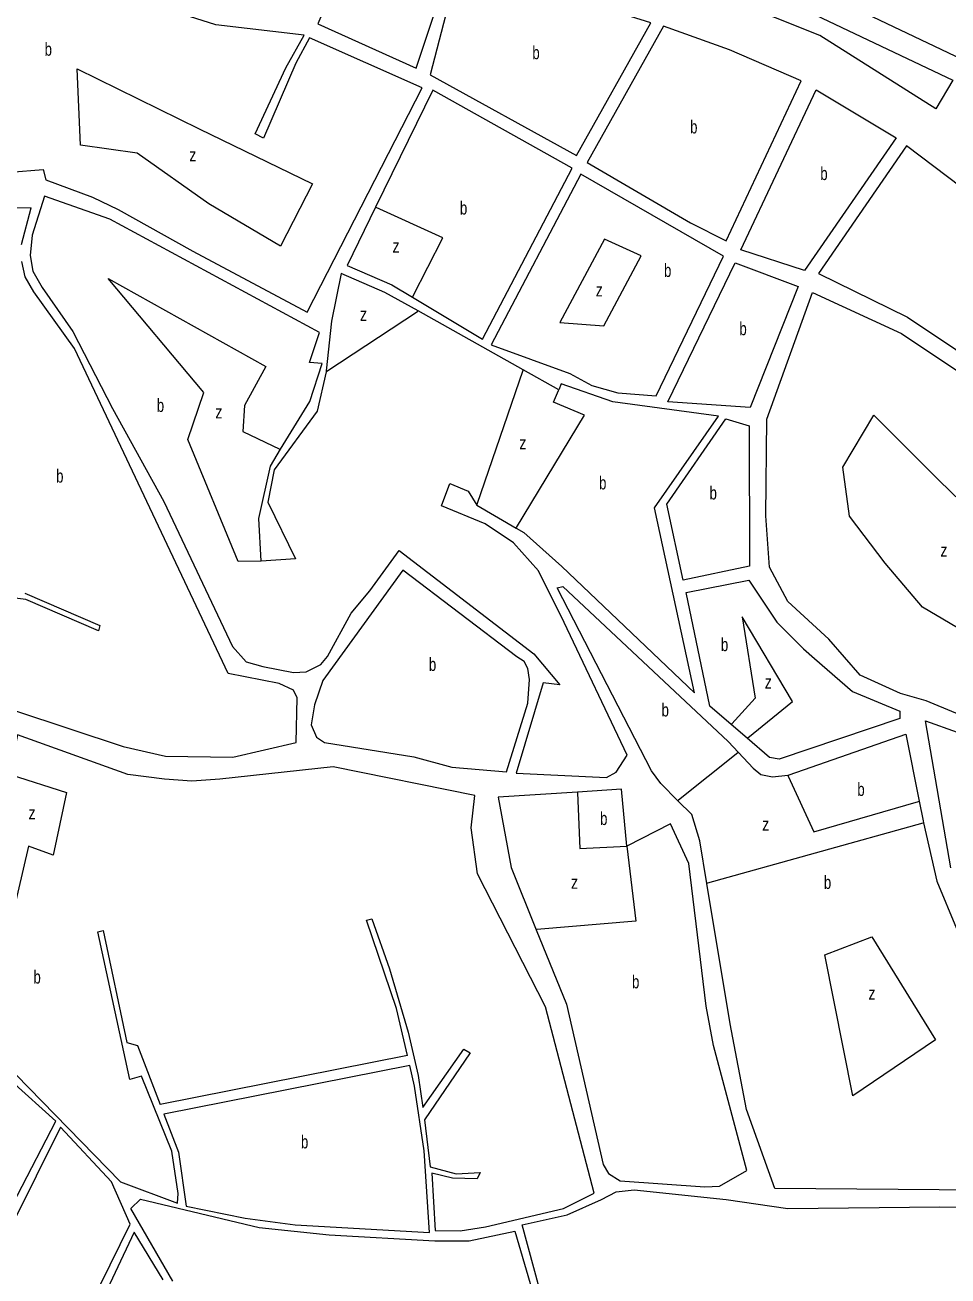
# Model space of a CAD drawing. Extents: x 639657 to 671642, y 222838 to 252123.
# Drawn here: x 647463 to 648167, y 232133 to 233086 of the extents above; entities that cross this region are included whole.
import ezdxf

# ---------------------------------------------------------------- set-up
doc = ezdxf.new("R2010")
doc.units = 0
doc.header["$LTSCALE"] = 4
doc.layers.add('1', color=7, linetype='Continuous', lineweight=13)
doc.layers.add('21', color=7, linetype='Continuous', lineweight=13)
doc.layers.add('7', color=7, linetype='Continuous')

msp = doc.modelspace()

# ---------------------------------------------------------------- linework, layer by layer
at = {"layer": '1'}
for p, q in [((647754.981, 232300.976), (647566.559, 232263.638)), ((647756.737, 232293.476), (647569.365, 232256.347))]:
    msp.add_line(p, q, dxfattribs=at)
for points in [[(648000.52, 233144.9), (647974.42, 233156.59), (648019.66, 233245.64), (648064.01, 233219.58), (648130.37, 233169.87), (648379.11, 233007.52), (648338.21, 232939.88), (648193.45, 233052.89)], [(647788.85, 233135.32), (647716.32, 233157.27), (647686.78, 233087.33), (647761.75, 233053.64)], [(647964.35, 233144.11), (648000.93, 233125.13), (648170.66, 233044.54), (648157.74, 233022.64), (648069.45, 233078.41), (648001.8, 233105.29), (647920.77, 233131.33), (647929.3, 233156.48)], [(647883.93, 232986.91), (647940.63, 233088.21), (647794.44, 233133.83), (647772.29, 233048.5)], [(648000.44, 233067.55), (647950.09, 233085.65), (647892.1, 232981.56), (647970.83, 232935.78), (647998.06, 232922.04), (648055.24, 233043.84)], [(648009.12, 232915.17), (648066.62, 233037.16), (648127.63, 233000.55), (648057.68, 232899.41)], [(648356.38, 232827.45), (648135.36, 232994.3), (648068.43, 232897.04), (648136.1, 232863.85), (648246.09, 232790.41), (648314.4, 232751.84)], [(647944.7, 232803.82), (647995.81, 232910.28), (647887.18, 232972.74), (647818.72, 232842.62), (647878.71, 232820.85), (647895.49, 232811.65), (647915.26, 232806.11)], [(648052.73, 232887.17), (648016.19, 232794.88), (647953.52, 232799.33), (648004.86, 232905.21)], [(648308.7, 232614.9), (648403.63, 232793.85), (648444.44, 232770.15), (648338.34, 232595.73), (648280.25, 232514.52), (648246.95, 232533.06), (648198.6, 232551.18), (648150.47, 232571.24), (648130.92, 232576.86), (648100.19, 232590.87), (648076.14, 232618.43), (648045, 232647.06), (648031.05, 232673.31), (648028.29, 232712.22), (648028.99, 232785.96), (648063.9, 232882.64), (648131.58, 232851.39), (648251.66, 232771.27), (648309.23, 232737.01), (648284.67, 232671.91), (648296.27, 232667.16), (648320.83, 232729.9), (648349.19, 232716.97), (648298.17, 232620.93)], [(648015.45, 232780.89), (648015.8, 232674.05), (647965.2, 232663.37), (647952.62, 232721.35), (647997.59, 232786.33)], [(647838.37, 232604.85), (647751.43, 232671.03), (647690.39, 232586.88), (647684.2, 232568.38), (647681.66, 232553.12), (647685.76, 232543.68), (647691.78, 232539.61), (647759.91, 232528.6), (647788.93, 232520.72), (647830.61, 232517.17), (647846.82, 232569.63), (647848.07, 232587.47), (647846.77, 232596.06), (647843.96, 232601.21)], [(647421.2, 232297.24), (647399.92, 232302.13), (647386.45, 232272.44), (647277.92, 232088.01), (647371.66, 232053.84), (647460.28, 232002.89), (647543.49, 232172.45), (647529.45, 232204.65), (647490.48, 232246.25), (647434.22, 232133.72), (647428.2, 232138.01), (647486.82, 232250.97), (647453.24, 232281.41), (647421.37, 232214.93), (647417.29, 232216.85), (647449.59, 232282.26)]]:
    msp.add_lwpolyline(points, close=True, dxfattribs=at)
for points in [[(647452.14, 232974.31), (647477.27, 232976.3), (647479.22, 232968.35), (647514.92, 232955.12), (647534.49, 232945.92), (647591.27, 232914.05), (647678.6, 232867.64), (647766.3, 233038.61), (647680.28, 233076.64), (647669.79, 233057.5), (647645.22, 233000.31), (647638.77, 233003.52), (647662.28, 233053.83), (647676.19, 233078.78), (647608.93, 233086.57), (647516.49, 233116), (647434.35, 233147.82)], [(647812.27, 232847.11), (647880.51, 232977.23), (647774.25, 233036.91), (647730.727, 232947.648)], [(647658.265, 232763.042), (647680.47, 232799.54), (647689.86, 232828.35), (647680.4, 232829.19), (647687.87, 232851.98), (647528.06, 232938.39), (647478.39, 232955.89), (647469.01, 232926.23), (647467.32, 232910.76), (647469.5, 232898.73), (647476.61, 232886.29), (647499.89, 232852.83), (647530.1, 232794.04), (647569.36, 232723.24), (647621.59, 232612.71), (647632.14, 232601.14), (647644.82, 232597.51), (647668.04, 232592.84), (647677.7, 232593.51), (647688.86, 232599.12), (647694, 232605.15), (647711.98, 232638.06), (647726.33, 232655.28), (647748.61, 232685.84), (647851.25, 232607.24), (647871.28, 232583.65), (647858.39, 232585.13), (647837.92, 232516.32), (647906.67, 232512.84), (647914.18, 232516.94), (647922.53, 232529.85), (647874.4, 232630.93), (647854.77, 232670.41), (647835.82, 232691.64), (647814.3, 232706.19), (647780.97, 232719.86), (647787.38, 232737.07), (647801.36, 232731.08), (647807.82, 232720.36), (647837.774, 232703.053)], [(647460.86, 232919.12), (647468.1, 232947.06), (647406.02, 232946.06)], [(647730.727, 232947.648), (647709.03, 232903.15), (647743, 232888.41), (647758.771, 232879.007), (647812.27, 232847.11)], [(647456.06, 232563.77), (647538.19, 232536.46), (647570.64, 232529.23), (647621.77, 232528.27), (647670.09, 232539.56), (647670.87, 232573.51), (647668.07, 232579.52), (647657.31, 232584.65), (647618.41, 232592.29), (647501.21, 232839.94), (647470.18, 232883.05), (647463.49, 232894.64), (647460.89, 232906.23)], [(647763.041, 232868.493), (647737.86, 232882.6), (647704.53, 232897.13), (647697.09, 232860.81), (647693.09, 232822.77), (647692.965, 232822.221)], [(647943.38, 232718.53), (647992, 232788.25), (647911.63, 232799.23), (647872.28, 232812.89), (647870.36, 232808.37), (647843.17, 232823.602), (647763.041, 232868.493)], [(647692.965, 232822.221), (647686.07, 232792.04), (647653.3, 232747.49), (647648.63, 232722.78), (647669.56, 232679.64), (647643.57, 232677.86)], [(647643.57, 232677.86), (647641.78, 232710.3), (647650.5, 232750.28), (647658.265, 232763.042)], [(647837.774, 232703.053), (647843.75, 232699.6), (647872.59, 232673.68), (647973.77, 232577.45), (647943.38, 232718.53)], [(647961.218, 232495.187), (647948.14, 232508.21), (647941.03, 232517.86), (647869.19, 232657.56), (647873.48, 232658.43), (647999.45, 232540.41), (648007.257, 232532.036)], [(648001.703, 232553.321), (647985.61, 232567.17), (647967.59, 232653.92), (648015.32, 232663.27), (648036.6, 232631.38), (648057.01, 232610.92), (648065.38, 232603.6), (648094.17, 232578.41), (648130.48, 232563.53), (648130.47, 232557.94), (648038.46, 232526.87), (648030.93, 232528.17)], [(647463.17, 232653.38), (647520.37, 232628.8), (647519.52, 232624.72), (647464.04, 232648.65), (647455.87, 232649.5)], [(648030.93, 232528.17), (648013.888, 232542.835), (648001.703, 232553.321)], [(648169.29, 232443.92), (648149.82, 232555.98), (648198.16, 232538.71), (648251.66, 232516.93), (648321.69, 232470.17), (648382.05, 232419.56), (648415.76, 232389.41), (648419.37, 232327.46), (648415.69, 232283.37), (648406.01, 232270.48), (648483.55, 232218.33), (648473.05, 232171.684)], [(647874.08, 232184.41), (647897.25, 232196.08), (647860.21, 232338.03), (647808.44, 232439.55), (647803.64, 232474.56), (647806.38, 232499.06), (647698.27, 232521.15), (647611.93, 232511.71), (647590.66, 232510.15), (647569.82, 232511.61), (647541.89, 232515.19), (647457.82, 232545.51), (647451.512, 232515.293)], [(648044.935, 232514.698), (648045.97, 232514.82), (648134.98, 232545.89), (648145.088, 232494.785)], [(648007.257, 232532.036), (648018.46, 232520.02), (648024.48, 232515.28), (648033.29, 232513.33), (648044.935, 232514.698)], [(647884.587, 232501.772), (647824.21, 232497.81), (647833.99, 232444.33), (647853.233, 232396.903)], [(647922.309, 232460.462), (647918.046, 232503.968), (647884.587, 232501.772)], [(647983.232, 232432.223), (647977.88, 232464.66), (647971.82, 232484.63), (647961.218, 232495.187)], [(648145.088, 232494.785), (648148.04, 232479.86), (648148.401, 232478.275)], [(647992.84, 232201.47), (648013.74, 232213.22), (647988.31, 232308.69), (647982.66, 232338.54), (647969.54, 232447.45), (647955.562, 232477.523), (647922.309, 232460.462)], [(648148.401, 232478.275), (648158.54, 232433.82), (648173.55, 232397.89), (648237.53, 232297.15), (648316.77, 232197.46), (648035, 232199.74), (648013.55, 232259.79)], [(648013.55, 232259.79), (648000.92, 232325.03), (647983.232, 232432.223)], [(647754.981, 232300.976), (647746.57, 232336.9), (647723.66, 232404.11), (647727.74, 232405.19), (647741.35, 232366.97), (647755.42, 232318.87), (647763.23, 232285.8), (647766.72, 232261.31), (647797.98, 232305.86), (647802.72, 232303.08), (647768.02, 232252.07), (647772.4, 232216.19), (647792.17, 232210.86), (647810.43, 232211.77), (647808.08, 232207.03), (647789.39, 232207.42), (647773.7, 232211.25), (647776.15, 232167.63), (647795.06, 232167.25), (647814.6, 232170.3), (647874.08, 232184.41)], [(647424.393, 232396.083), (647413.75, 232361.69), (647401.82, 232313.74), (647456.45, 232286.58), (647536.11, 232204.67), (647579.76, 232188.44), (647580.17, 232195.75), (647575.38, 232227.97), (647552.27, 232285.29), (647543.25, 232282.7), (647518.95, 232395.24), (647523.03, 232396.32), (647541.04, 232310.84), (647549.21, 232308.71), (647566.559, 232263.638)], [(647853.233, 232396.903), (647876.32, 232340), (647904.08, 232218.01), (647908.18, 232211.15), (647917.21, 232205.58), (647981.67, 232201.01), (647992.84, 232201.47)], [(647569.365, 232256.347), (647580.53, 232227.34), (647586.21, 232186.09), (647631.34, 232176.95), (647669.38, 232171.89), (647771.86, 232166.12), (647767.64, 232228.43), (647760.45, 232277.62), (647756.737, 232293.476)], [(647576.23, 232128.9), (647544.11, 232184.27), (647551.39, 232191.59), (647641.88, 232169.89), (647695.39, 232164.21), (647775.74, 232159.68), (647802.16, 232159.74), (647836.95, 232167.13), (647868.76, 232057.82)], [(647873.27, 232058.69), (647842.52, 232171.87), (647876.67, 232179.48), (647902.85, 232191.15), (647914.22, 232197.19), (647927.75, 232198.51), (647998, 232191.36), (648045.09, 232184.46), (648160.73, 232185.61), (648323.64, 232184.54), (648405.05, 232131.52)], [(647568.71, 232129.96), (647546.72, 232166.44), (647468.23, 231999.71)]]:
    msp.add_lwpolyline(points, dxfattribs=at)
at = {"layer": '21'}
for points in [[(647682.496, 232965.449), (647658.096, 232917.983), (647603.564, 232950.222), (647549.033, 232988.66), (647505.655, 232994.86), (647503.176, 233053.137), (647596.128, 233007.259)], [(647905.098, 232923.339), (647871.266, 232859.706), (647904.729, 232857.226), (647933.234, 232910.544)], [(648073.242, 232377.721), (648109.04, 232391.365), (648157.641, 232312.884), (648094.545, 232270.231)]]:
    msp.add_lwpolyline(points, close=True, dxfattribs=at)
for points in [[(647758.771, 232879.007), (647759.028, 232879.507), (647782.032, 232924.183), (647731.227, 232947.419), (647730.727, 232947.648)], [(647643.57, 232677.86), (647643.07, 232677.848), (647625.873, 232677.435), (647587.453, 232770.43), (647599.846, 232806.389), (647526.724, 232893.184), (647646.942, 232826.228), (647630.83, 232796.469), (647629.591, 232776.63), (647657.765, 232763.279), (647658.265, 232763.042)], [(647692.965, 232822.221), (647693.537, 232822.599), (647762.541, 232868.163), (647763.041, 232868.493)], [(647843.17, 232823.602), (647842.999, 232823.102), (647807.991, 232720.86), (647807.82, 232720.36)], [(647837.774, 232703.053), (647838.077, 232703.553), (647889.857, 232789.029), (647866.309, 232798.949), (647870.145, 232807.87), (647870.36, 232808.37)], [(648308.7, 232614.9), (648281.495, 232568.32), (648257.947, 232580.72), (648222.005, 232599.319), (648189.782, 232617.918), (648147.644, 232642.717), (648119.138, 232676.195), (648091.872, 232712.153), (648086.915, 232749.351), (648110.463, 232789.029), (648129.053, 232770.43), (648160.037, 232739.432), (648194.739, 232705.954), (648241.835, 232660.076), (648275.298, 232627.837), (648297.67, 232621.081), (648298.17, 232620.93)], [(648013.888, 232542.835), (648014.388, 232543.239), (648048.495, 232570.8), (648010.075, 232635.277), (648019.99, 232573.28), (648002.161, 232553.821), (648001.703, 232553.321)], [(648007.257, 232532.036), (648006.757, 232531.636), (647961.718, 232495.587), (647961.218, 232495.187)], [(647451.512, 232515.293), (647452.012, 232515.134), (647495.13, 232501.409), (647484.898, 232453.638), (647466.14, 232460.462), (647449.087, 232387.1), (647424.893, 232395.901), (647424.393, 232396.083)], [(648044.935, 232514.698), (648045.259, 232513.992), (648064.702, 232471.552), (648144.588, 232494.64), (648145.088, 232494.785)], [(647884.587, 232501.772), (647884.609, 232501.272), (647886.497, 232458.756), (647922.309, 232460.462)], [(648148.401, 232478.275), (648147.901, 232478.136), (647983.732, 232432.362), (647983.232, 232432.223)], [(647922.309, 232460.462), (647929.13, 232403.308), (647853.733, 232396.945), (647853.233, 232396.903)]]:
    msp.add_lwpolyline(points, dxfattribs=at)

# ---------------------------------------------------------------- texts
at = {"layer": '7'}
for s, width, p in [('b', 0.75, (647478.389, 233063.056)), ('b', 0.75, (647850.209, 233060.37)), ('b', 0.75, (647970.49, 233003.845)), ('z', 0.8, (647588.692, 232982.46)), ('b', 0.75, (648069.735, 232968.285)), ('b', 0.75, (647795.008, 232942.01)), ('z', 0.8, (647743.612, 232913.023)), ('b', 0.75, (647950.585, 232894.424)), ('z', 0.8, (647898.532, 232879.545)), ('z', 0.8, (647718.825, 232860.946)), ('b', 0.75, (648008.071, 232850.045)), ('b', 0.75, (647563.905, 232791.509)), ('z', 0.8, (647608.522, 232786.55)), ('z', 0.8, (647840.282, 232762.991)), ('b', 0.75, (647487.164, 232737.665)), ('b', 0.75, (647901.075, 232732.5)), ('b', 0.75, (647985.338, 232724.85)), ('z', 0.8, (648161.277, 232681.155)), ('b', 0.75, (647993.963, 232609.238)), ('b', 0.75, (647771.347, 232594.1)), ('z', 0.8, (648027.426, 232580.72)), ('b', 0.75, (647948.741, 232559.416)), ('b', 0.75, (648097.955, 232498.849)), ('z', 0.8, (647466.14, 232480.936)), ('b', 0.75, (647901.845, 232476.67)), ('z', 0.8, (648025.48, 232472.405)), ('z', 0.8, (647879.676, 232428.046)), ('b', 0.75, (648072.466, 232427.945)), ('b', 0.75, (647469.876, 232355.815)), ('b', 0.75, (647926.192, 232352.2)), ('z', 0.8, (648106.482, 232343.594)), ('b', 0.75, (647673.806, 232230.213))]:
    msp.add_text(s, height=10, dxfattribs=dict(at, width=width)).set_placement(p)

doc.saveas('drawing.dxf')
